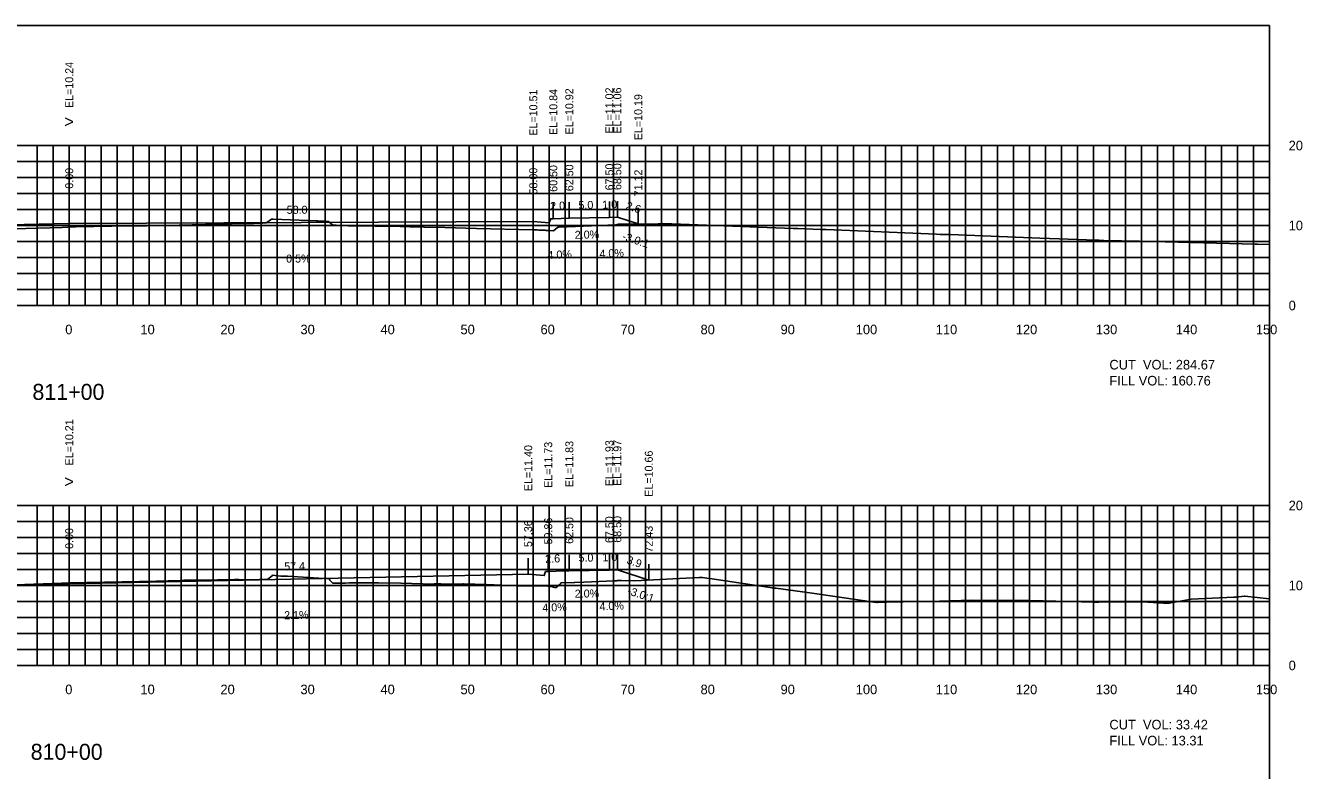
# Model space of a CAD drawing. Extents: x 1797419 to 1809236, y 248759 to 251512.
# Drawn here: x 1804325.5 to 1804485.1, y 250951.8 to 251044.9 of the extents above; entities that cross this region are included whole.
import ezdxf

# ---------------------------------------------------------------- set-up
doc = ezdxf.new("R2010")
doc.units = 0
for name, color, linetype in [('1', 7, 'Continuous'), ('10', 7, 'Continuous'), ('3', 7, 'Continuous'), ('31', 7, 'Continuous'), ('4', 7, 'Continuous'), ('60', 7, 'Continuous'), ('ANNO-TXT', 7, 'Continuous'), ('CL-CNST', 7, 'Continuous'), ('Level 62', 7, 'Continuous'), ('M-ROADS', 7, 'Continuous')]:
    doc.layers.add(name, color=color, linetype=linetype)

msp = doc.modelspace()

# ---------------------------------------------------------------- linework, layer by layer
for p, q in [((1804391.5, 251020.73), (1804391.5, 251022.73)), ((1804393.5, 251020.81), (1804393.5, 251022.81)), ((1804398.5, 251020.91), (1804398.5, 251022.91)), ((1804399.5, 251020.95), (1804399.5, 251022.95)), ((1804331, 251020.13), (1804331, 251022.13)), ((1804389, 251020.4), (1804389, 251022.4)), ((1804402.12, 251020.08), (1804402.12, 251022.08)), ((1804388.36, 250976.29), (1804388.36, 250978.29)), ((1804390.86, 250976.62), (1804390.86, 250978.62)), ((1804393.5, 250976.72), (1804393.5, 250978.72)), ((1804398.5, 250976.82), (1804398.5, 250978.82)), ((1804399.5, 250976.86), (1804399.5, 250978.86)), ((1804331, 250975.1), (1804331, 250977.1)), ((1804403.43, 250975.55), (1804403.43, 250977.55))]:
    msp.add_line(p, q)
msp.add_lwpolyline([(1804181, 250854.89), (1804481, 250854.89), (1804481, 251044.89), (1804181, 251044.89)], close=True)
at = {"layer": '60'}
for p, q in [((1804481, 251009.89), (1804481, 251029.89)), ((1804481.06, 251029.89), (1804481, 251029.89)), ((1804481.06, 251019.89), (1804481, 251019.89)), ((1804181, 251009.89), (1804481, 251009.89)), ((1804331, 251009.83), (1804331, 251009.89)), ((1804341, 251009.83), (1804341, 251009.89)), ((1804351, 251009.83), (1804351, 251009.89)), ((1804361, 251009.83), (1804361, 251009.89)), ((1804371, 251009.83), (1804371, 251009.89)), ((1804381, 251009.83), (1804381, 251009.89)), ((1804391, 251009.83), (1804391, 251009.89)), ((1804401, 251009.83), (1804401, 251009.89)), ((1804411, 251009.83), (1804411, 251009.89)), ((1804421, 251009.83), (1804421, 251009.89)), ((1804431, 251009.83), (1804431, 251009.89)), ((1804441, 251009.83), (1804441, 251009.89)), ((1804451, 251009.83), (1804451, 251009.89)), ((1804461, 251009.83), (1804461, 251009.89)), ((1804471, 251009.83), (1804471, 251009.89)), ((1804481, 251009.83), (1804481, 251009.89)), ((1804481.06, 251009.89), (1804481, 251009.89)), ((1804481, 250964.89), (1804481, 250984.89)), ((1804481.06, 250984.89), (1804481, 250984.89)), ((1804481.06, 250974.89), (1804481, 250974.89)), ((1804181, 250964.89), (1804481, 250964.89)), ((1804331, 250964.83), (1804331, 250964.89)), ((1804341, 250964.83), (1804341, 250964.89)), ((1804351, 250964.83), (1804351, 250964.89)), ((1804361, 250964.83), (1804361, 250964.89)), ((1804371, 250964.83), (1804371, 250964.89)), ((1804381, 250964.83), (1804381, 250964.89)), ((1804391, 250964.83), (1804391, 250964.89)), ((1804401, 250964.83), (1804401, 250964.89)), ((1804411, 250964.83), (1804411, 250964.89)), ((1804421, 250964.83), (1804421, 250964.89)), ((1804431, 250964.83), (1804431, 250964.89)), ((1804441, 250964.83), (1804441, 250964.89)), ((1804451, 250964.83), (1804451, 250964.89)), ((1804461, 250964.83), (1804461, 250964.89)), ((1804471, 250964.83), (1804471, 250964.89)), ((1804481, 250964.83), (1804481, 250964.89)), ((1804481.06, 250964.89), (1804481, 250964.89))]:
    msp.add_line(p, q, dxfattribs=at)
at = {"layer": 'CL-CNST'}
for points in [[(1804258.19, 251020.94), (1804262.5, 251019.5), (1804270.5, 251019.18), (1804270.83, 251019.18), (1804271, 251018.68), (1804273, 251018.85), (1804331, 251020.13), (1804389, 251020.4), (1804391, 251020.23), (1804391.17, 251020.73), (1804391.5, 251020.73), (1804393.5, 251020.81), (1804398.5, 251020.91), (1804399.5, 251020.95), (1804402.12, 251020.08)], [(1804253.58, 250977.18), (1804261.75, 250974.46), (1804269.75, 250974.14), (1804270.08, 250974.14), (1804270.24, 250973.64), (1804272.24, 250973.81), (1804331, 250975.1), (1804388.36, 250976.29), (1804390.36, 250976.12), (1804390.53, 250976.62), (1804390.86, 250976.62), (1804392.86, 250976.7), (1804393.5, 250976.72), (1804398.5, 250976.82), (1804399.5, 250976.86), (1804403.43, 250975.55)]]:
    msp.add_lwpolyline(points, dxfattribs=at)
at = {"layer": 'Level 62'}
for p, q in [((1804181, 251029.89), (1804481, 251029.89)), ((1804327, 251009.89), (1804327, 251029.89)), ((1804329, 251009.89), (1804329, 251029.89)), ((1804331, 251009.89), (1804331, 251029.89)), ((1804333, 251009.89), (1804333, 251029.89)), ((1804335, 251009.89), (1804335, 251029.89)), ((1804337, 251009.89), (1804337, 251029.89)), ((1804339, 251009.89), (1804339, 251029.89)), ((1804341, 251009.89), (1804341, 251029.89)), ((1804343, 251009.89), (1804343, 251029.89)), ((1804345, 251009.89), (1804345, 251029.89)), ((1804347, 251009.89), (1804347, 251029.89)), ((1804349, 251009.89), (1804349, 251029.89)), ((1804351, 251009.89), (1804351, 251029.89)), ((1804353, 251009.89), (1804353, 251029.89)), ((1804355, 251009.89), (1804355, 251029.89)), ((1804357, 251009.89), (1804357, 251029.89)), ((1804359, 251009.89), (1804359, 251029.89)), ((1804361, 251009.89), (1804361, 251029.89)), ((1804363, 251009.89), (1804363, 251029.89)), ((1804365, 251009.89), (1804365, 251029.89)), ((1804367, 251009.89), (1804367, 251029.89)), ((1804369, 251009.89), (1804369, 251029.89)), ((1804371, 251009.89), (1804371, 251029.89)), ((1804373, 251009.89), (1804373, 251029.89)), ((1804375, 251009.89), (1804375, 251029.89)), ((1804377, 251009.89), (1804377, 251029.89)), ((1804379, 251009.89), (1804379, 251029.89)), ((1804381, 251009.89), (1804381, 251029.89)), ((1804383, 251009.89), (1804383, 251029.89)), ((1804385, 251009.89), (1804385, 251029.89)), ((1804387, 251009.89), (1804387, 251029.89)), ((1804389, 251009.89), (1804389, 251029.89)), ((1804391, 251009.89), (1804391, 251029.89)), ((1804393, 251009.89), (1804393, 251029.89)), ((1804395, 251009.89), (1804395, 251029.89)), ((1804397, 251009.89), (1804397, 251029.89)), ((1804399, 251009.89), (1804399, 251029.89)), ((1804401, 251009.89), (1804401, 251029.89)), ((1804403, 251009.89), (1804403, 251029.89)), ((1804405, 251009.89), (1804405, 251029.89)), ((1804407, 251009.89), (1804407, 251029.89)), ((1804409, 251009.89), (1804409, 251029.89)), ((1804411, 251009.89), (1804411, 251029.89)), ((1804413, 251009.89), (1804413, 251029.89)), ((1804415, 251009.89), (1804415, 251029.89)), ((1804417, 251009.89), (1804417, 251029.89)), ((1804419, 251009.89), (1804419, 251029.89)), ((1804421, 251009.89), (1804421, 251029.89)), ((1804423, 251009.89), (1804423, 251029.89)), ((1804425, 251009.89), (1804425, 251029.89)), ((1804427, 251009.89), (1804427, 251029.89)), ((1804429, 251009.89), (1804429, 251029.89)), ((1804431, 251009.89), (1804431, 251029.89)), ((1804433, 251009.89), (1804433, 251029.89)), ((1804435, 251009.89), (1804435, 251029.89)), ((1804437, 251009.89), (1804437, 251029.89)), ((1804439, 251009.89), (1804439, 251029.89)), ((1804441, 251009.89), (1804441, 251029.89)), ((1804443, 251009.89), (1804443, 251029.89)), ((1804445, 251009.89), (1804445, 251029.89)), ((1804447, 251009.89), (1804447, 251029.89)), ((1804449, 251009.89), (1804449, 251029.89)), ((1804451, 251009.89), (1804451, 251029.89)), ((1804453, 251009.89), (1804453, 251029.89)), ((1804455, 251009.89), (1804455, 251029.89)), ((1804457, 251009.89), (1804457, 251029.89)), ((1804459, 251009.89), (1804459, 251029.89)), ((1804461, 251009.89), (1804461, 251029.89)), ((1804463, 251009.89), (1804463, 251029.89)), ((1804465, 251009.89), (1804465, 251029.89)), ((1804467, 251009.89), (1804467, 251029.89)), ((1804469, 251009.89), (1804469, 251029.89)), ((1804471, 251009.89), (1804471, 251029.89)), ((1804473, 251009.89), (1804473, 251029.89)), ((1804475, 251009.89), (1804475, 251029.89)), ((1804477, 251009.89), (1804477, 251029.89)), ((1804479, 251009.89), (1804479, 251029.89)), ((1804481, 251009.89), (1804481, 251029.89)), ((1804181, 251027.89), (1804481, 251027.89)), ((1804181, 251025.89), (1804481, 251025.89)), ((1804181, 251023.89), (1804481, 251023.89)), ((1804181, 251021.89), (1804481, 251021.89)), ((1804181, 251019.89), (1804481, 251019.89)), ((1804181, 251017.89), (1804481, 251017.89)), ((1804181, 251015.89), (1804481, 251015.89)), ((1804181, 251013.89), (1804481, 251013.89)), ((1804181, 251011.89), (1804481, 251011.89)), ((1804181, 251009.89), (1804481, 251009.89)), ((1804181, 250984.89), (1804481, 250984.89)), ((1804327, 250964.89), (1804327, 250984.89)), ((1804329, 250964.89), (1804329, 250984.89)), ((1804331, 250964.89), (1804331, 250984.89)), ((1804333, 250964.89), (1804333, 250984.89)), ((1804335, 250964.89), (1804335, 250984.89)), ((1804337, 250964.89), (1804337, 250984.89)), ((1804339, 250964.89), (1804339, 250984.89)), ((1804341, 250964.89), (1804341, 250984.89)), ((1804343, 250964.89), (1804343, 250984.89)), ((1804345, 250964.89), (1804345, 250984.89)), ((1804347, 250964.89), (1804347, 250984.89)), ((1804349, 250964.89), (1804349, 250984.89)), ((1804351, 250964.89), (1804351, 250984.89)), ((1804353, 250964.89), (1804353, 250984.89)), ((1804355, 250964.89), (1804355, 250984.89)), ((1804357, 250964.89), (1804357, 250984.89)), ((1804359, 250964.89), (1804359, 250984.89)), ((1804361, 250964.89), (1804361, 250984.89)), ((1804363, 250964.89), (1804363, 250984.89)), ((1804365, 250964.89), (1804365, 250984.89)), ((1804367, 250964.89), (1804367, 250984.89)), ((1804369, 250964.89), (1804369, 250984.89)), ((1804371, 250964.89), (1804371, 250984.89)), ((1804373, 250964.89), (1804373, 250984.89)), ((1804375, 250964.89), (1804375, 250984.89)), ((1804377, 250964.89), (1804377, 250984.89)), ((1804379, 250964.89), (1804379, 250984.89)), ((1804381, 250964.89), (1804381, 250984.89)), ((1804383, 250964.89), (1804383, 250984.89)), ((1804385, 250964.89), (1804385, 250984.89)), ((1804387, 250964.89), (1804387, 250984.89)), ((1804389, 250964.89), (1804389, 250984.89)), ((1804391, 250964.89), (1804391, 250984.89)), ((1804393, 250964.89), (1804393, 250984.89)), ((1804395, 250964.89), (1804395, 250984.89)), ((1804397, 250964.89), (1804397, 250984.89)), ((1804399, 250964.89), (1804399, 250984.89)), ((1804401, 250964.89), (1804401, 250984.89)), ((1804403, 250964.89), (1804403, 250984.89)), ((1804405, 250964.89), (1804405, 250984.89)), ((1804407, 250964.89), (1804407, 250984.89)), ((1804409, 250964.89), (1804409, 250984.89)), ((1804411, 250964.89), (1804411, 250984.89)), ((1804413, 250964.89), (1804413, 250984.89)), ((1804415, 250964.89), (1804415, 250984.89)), ((1804417, 250964.89), (1804417, 250984.89)), ((1804419, 250964.89), (1804419, 250984.89)), ((1804421, 250964.89), (1804421, 250984.89)), ((1804423, 250964.89), (1804423, 250984.89)), ((1804425, 250964.89), (1804425, 250984.89)), ((1804427, 250964.89), (1804427, 250984.89)), ((1804429, 250964.89), (1804429, 250984.89)), ((1804431, 250964.89), (1804431, 250984.89)), ((1804433, 250964.89), (1804433, 250984.89)), ((1804435, 250964.89), (1804435, 250984.89)), ((1804437, 250964.89), (1804437, 250984.89)), ((1804439, 250964.89), (1804439, 250984.89)), ((1804441, 250964.89), (1804441, 250984.89)), ((1804443, 250964.89), (1804443, 250984.89)), ((1804445, 250964.89), (1804445, 250984.89)), ((1804447, 250964.89), (1804447, 250984.89)), ((1804449, 250964.89), (1804449, 250984.89)), ((1804451, 250964.89), (1804451, 250984.89)), ((1804453, 250964.89), (1804453, 250984.89)), ((1804455, 250964.89), (1804455, 250984.89)), ((1804457, 250964.89), (1804457, 250984.89)), ((1804459, 250964.89), (1804459, 250984.89)), ((1804461, 250964.89), (1804461, 250984.89)), ((1804463, 250964.89), (1804463, 250984.89)), ((1804465, 250964.89), (1804465, 250984.89)), ((1804467, 250964.89), (1804467, 250984.89)), ((1804469, 250964.89), (1804469, 250984.89)), ((1804471, 250964.89), (1804471, 250984.89)), ((1804473, 250964.89), (1804473, 250984.89)), ((1804475, 250964.89), (1804475, 250984.89)), ((1804477, 250964.89), (1804477, 250984.89)), ((1804479, 250964.89), (1804479, 250984.89)), ((1804481, 250964.89), (1804481, 250984.89)), ((1804181, 250982.89), (1804481, 250982.89)), ((1804181, 250980.89), (1804481, 250980.89)), ((1804181, 250978.89), (1804481, 250978.89)), ((1804181, 250976.89), (1804481, 250976.89)), ((1804181, 250974.89), (1804481, 250974.89)), ((1804181, 250972.89), (1804481, 250972.89)), ((1804181, 250970.89), (1804481, 250970.89)), ((1804181, 250968.89), (1804481, 250968.89)), ((1804181, 250966.89), (1804481, 250966.89)), ((1804181, 250964.89), (1804481, 250964.89))]:
    msp.add_line(p, q, dxfattribs=at)
at = {"layer": 'M-ROADS'}
for points in [[(1804317.95, 251019.29), (1804330.12, 251019.66), (1804330.81, 251019.68), (1804331.84, 251019.71), (1804338.59, 251019.83), (1804340.68, 251019.86), (1804340.86, 251019.87), (1804342.24, 251019.89), (1804343.08, 251019.91), (1804352.95, 251020.13), (1804353.51, 251020.14), (1804353.6, 251020.14), (1804354.03, 251020.16), (1804354.31, 251020.17), (1804354.5, 251020.18), (1804354.64, 251020.18), (1804354.74, 251020.18), (1804354.83, 251020.19), (1804354.89, 251020.19), (1804354.95, 251020.19), (1804355, 251020.19), (1804355.04, 251020.19), (1804355.07, 251020.2), (1804355.1, 251020.2), (1804355.13, 251020.2), (1804355.15, 251020.2), (1804355.17, 251020.2), (1804355.61, 251020.21), (1804355.7, 251020.27), (1804356.28, 251020.69), (1804356.28, 251020.69), (1804356.4, 251020.68), (1804356.48, 251020.68), (1804361.92, 251020.46), (1804362.02, 251020.46), (1804362.06, 251020.46), (1804362.92, 251020.43), (1804363.36, 251020.4), (1804363.41, 251020.37), (1804363.95, 251019.93), (1804364.22, 251019.92), (1804364.24, 251019.92), (1804364.26, 251019.92), (1804364.28, 251019.92), (1804364.3, 251019.92), (1804364.32, 251019.92), (1804364.35, 251019.92), (1804364.38, 251019.92), (1804364.41, 251019.91), (1804364.45, 251019.91), (1804364.5, 251019.91), (1804364.55, 251019.91), (1804364.61, 251019.91), (1804364.68, 251019.9), (1804364.77, 251019.9), (1804364.88, 251019.9), (1804365.02, 251019.89), (1804365.21, 251019.88), (1804365.46, 251019.87), (1804365.85, 251019.86), (1804366.47, 251019.83), (1804366.58, 251019.83), (1804369.25, 251019.79), (1804372.34, 251019.75), (1804373.56, 251019.74), (1804373.6, 251019.74), (1804373.62, 251019.74), (1804373.68, 251019.74), (1804373.7, 251019.74), (1804373.73, 251019.74), (1804374.74, 251019.71), (1804375.42, 251019.7), (1804377.96, 251019.63), (1804381.91, 251019.53), (1804388.95, 251019.36), (1804389.2, 251019.34), (1804389.48, 251019.33), (1804389.69, 251019.32), (1804390.01, 251019.31), (1804390.23, 251019.31), (1804390.4, 251019.29), (1804390.53, 251019.29), (1804390.58, 251019.28), (1804390.63, 251019.28), (1804390.71, 251019.27), (1804390.78, 251019.27), (1804390.84, 251019.27), (1804390.89, 251019.27), (1804390.91, 251019.27), (1804391.53, 251019.23), (1804392.02, 251019.63), (1804392.09, 251019.69), (1804392.11, 251019.69), (1804392.16, 251019.68), (1804392.21, 251019.68), (1804398.33, 251019.93), (1804398.39, 251019.93), (1804399.27, 251019.98), (1804399.59, 251020.05), (1804399.71, 251020.05), (1804404.59, 251020.1), (1804405.05, 251020.1), (1804405.07, 251020.1), (1804405.67, 251020.09), (1804405.7, 251020.09), (1804406.31, 251020.08), (1804421.47, 251019.51), (1804421.97, 251019.5), (1804422.05, 251019.5), (1804424.9, 251019.39), (1804425.01, 251019.38), (1804425.61, 251019.37), (1804439.37, 251018.79), (1804439.84, 251018.78), (1804439.89, 251018.78), (1804440.74, 251018.76), (1804441.15, 251018.76), (1804452.3, 251018.32), (1804454.72, 251018.24), (1804459.25, 251018.06), (1804459.65, 251018.05), (1804459.68, 251018.05), (1804460.29, 251018.03), (1804464.74, 251017.92), (1804479.2, 251017.56), (1804479.52, 251017.55), (1804481, 251017.52)], [(1804318.51, 250974.77), (1804330.05, 250975.19), (1804330.98, 250975.21), (1804339.8, 250975.4), (1804341.85, 250975.44), (1804344.86, 250975.52), (1804345.33, 250975.53), (1804346.75, 250975.56), (1804347.39, 250975.57), (1804351.66, 250975.63), (1804352.18, 250975.62), (1804353.65, 250975.59), (1804353.77, 250975.59), (1804354.17, 250975.58), (1804354.75, 250975.62), (1804355.06, 250975.63), (1804355.23, 250975.64), (1804355.33, 250975.65), (1804355.4, 250975.65), (1804355.77, 250975.66), (1804355.77, 250975.67), (1804355.78, 250975.67), (1804355.78, 250975.67), (1804355.8, 250975.67), (1804355.83, 250975.66), (1804356.36, 250976.08), (1804356.4, 250976.16), (1804357.45, 250976.07), (1804358.26, 250976.04), (1804363.48, 250975.71), (1804363.5, 250975.71), (1804363.57, 250975.57), (1804363.94, 250975.16), (1804363.97, 250975.16), (1804364.02, 250975.16), (1804364.04, 250975.16), (1804364.43, 250975.16), (1804364.52, 250975.16), (1804364.81, 250975.16), (1804365.33, 250975.18), (1804365.5, 250975.19), (1804366.03, 250975.23), (1804366.77, 250975.23), (1804367.79, 250975.23), (1804368.52, 250975.23), (1804369.58, 250975.23), (1804369.65, 250975.23), (1804372.43, 250975.16), (1804376.57, 250975.07), (1804376.66, 250975.08), (1804377.44, 250975.09), (1804378.43, 250975.07), (1804379.21, 250975.06), (1804380.21, 250975.08), (1804380.28, 250975.09), (1804383.16, 250974.99), (1804386.99, 250974.86), (1804387.08, 250974.86), (1804387.89, 250974.86), (1804388.85, 250974.86), (1804389.66, 250974.86), (1804390.63, 250974.86), (1804390.99, 250974.75), (1804391.15, 250974.74), (1804391.21, 250974.76), (1804391.69, 250974.65), (1804391.72, 250974.64), (1804391.84, 250974.64), (1804391.87, 250974.64), (1804392.36, 250975.07), (1804392.47, 250975.21), (1804394.09, 250975.27), (1804394.17, 250975.27), (1804395.3, 250975.3), (1804399.09, 250975.46), (1804399.42, 250975.47), (1804399.5, 250975.49), (1804400.02, 250975.5), (1804401.69, 250975.46), (1804404.81, 250975.62), (1804409.74, 250975.88), (1804409.8, 250975.88), (1804410.11, 250975.89), (1804410.7, 250975.78), (1804411.08, 250975.76), (1804419.13, 250974.55), (1804419.31, 250974.54), (1804423.83, 250973.92), (1804431.55, 250972.78), (1804431.93, 250972.77), (1804432, 250972.77), (1804433.14, 250972.82), (1804437.33, 250972.87), (1804438.04, 250972.88), (1804438.43, 250972.89), (1804443.79, 250973.07), (1804448.19, 250972.99), (1804450.53, 250973.02), (1804450.76, 250973.01), (1804451.11, 250973.01), (1804459.14, 250972.8), (1804459.44, 250972.8), (1804459.67, 250972.8), (1804465.15, 250972.84), (1804467.77, 250972.67), (1804468.14, 250972.66), (1804468.46, 250972.66), (1804471.22, 250973.18), (1804476.53, 250973.41), (1804476.83, 250973.42), (1804477.82, 250973.54), (1804477.93, 250973.54), (1804481, 250973.22)]]:
    msp.add_lwpolyline(points, dxfattribs=at)

# ---------------------------------------------------------------- texts
for p in [(1804400.02, 251018.14), (1804400.67, 250973.83)]:
    msp.add_text('-3.0:1', height=1, rotation=341.5651).set_placement(p)
at = {"layer": '1'}
for s, p in [('811+00', (1804326.4, 250998.09)), ('810+00', (1804326.18, 250953.09))]:
    msp.add_text(s, height=2, dxfattribs=at).set_placement(p)
at = {"layer": '10'}
for s, p in [('0', (1804330.5, 251006.29)), ('10', (1804339.9, 251006.29)), ('20', (1804349.9, 251006.29)), ('30', (1804359.9, 251006.29)), ('40', (1804369.9, 251006.29)), ('50', (1804379.9, 251006.29)), ('60', (1804389.9, 251006.29)), ('70', (1804399.9, 251006.29)), ('80', (1804409.9, 251006.29)), ('90', (1804419.9, 251006.29)), ('100', (1804429.3, 251006.29)), ('110', (1804439.3, 251006.29)), ('120', (1804449.3, 251006.29)), ('130', (1804459.3, 251006.29)), ('140', (1804469.3, 251006.29)), ('150', (1804479.3, 251006.29)), ('0', (1804330.5, 250961.29)), ('10', (1804339.9, 250961.29)), ('20', (1804349.9, 250961.29)), ('30', (1804359.9, 250961.29)), ('40', (1804369.9, 250961.29)), ('50', (1804379.9, 250961.29)), ('60', (1804389.9, 250961.29)), ('70', (1804399.9, 250961.29)), ('80', (1804409.9, 250961.29)), ('90', (1804419.9, 250961.29)), ('100', (1804429.3, 250961.29)), ('110', (1804439.3, 250961.29)), ('120', (1804449.3, 250961.29)), ('130', (1804459.3, 250961.29)), ('140', (1804469.3, 250961.29)), ('150', (1804479.3, 250961.29))]:
    msp.add_text(s, height=1.2, dxfattribs=at).set_placement(p)
at = {"layer": '3'}
for s, p in [('EL=10.24', (1804331.5, 251034.58)), ('EL=10.92', (1804394, 251031.28)), ('EL=11.02', (1804399, 251031.38)), ('EL=11.06', (1804400, 251031.38)), ('EL=10.51', (1804389.5, 251031.12)), ('EL=10.84', (1804392, 251031.2)), ('EL=10.19', (1804402.62, 251030.55)), ('60.50', (1804392, 251024.1)), ('62.50', (1804394, 251024.18)), ('67.50', (1804399, 251024.28)), ('68.50', (1804400, 251024.32)), ('0.00', (1804331.5, 251024.49)), ('58.00', (1804389.5, 251023.77)), ('71.12', (1804402.62, 251023.53)), ('EL=10.21', (1804331.5, 250989.9)), ('EL=11.40', (1804388.86, 250986.68)), ('EL=11.73', (1804391.36, 250987.09)), ('EL=11.83', (1804394, 250987.19)), ('EL=11.93', (1804399, 250987.29)), ('EL=11.97', (1804400, 250987.33)), ('EL=10.66', (1804403.93, 250985.98)), ('57.36', (1804388.86, 250979.69)), ('59.86', (1804391.36, 250980.02)), ('62.50', (1804394, 250980.09)), ('67.50', (1804399, 250980.19)), ('68.50', (1804400, 250980.23)), ('0.00', (1804331.5, 250979.46)), ('72.43', (1804403.93, 250979))]:
    msp.add_text(s, height=1, rotation=90, dxfattribs=at).set_placement(p)
at = {"layer": '31'}
for s, p in [('20', (1804483.4, 251029.29)), ('10', (1804483.4, 251019.29)), ('0', (1804483.4, 251009.29)), ('20', (1804483.4, 250984.29)), ('10', (1804483.4, 250974.29)), ('0', (1804483.4, 250964.29))]:
    msp.add_text(s, height=1.2, dxfattribs=at).set_placement(p)
at = {"layer": '4'}
for s, rotation, p in [('2.0', 2.2906, (1804391.13, 251021.82)), ('5.0', 1.1458, (1804394.65, 251021.93)), ('1.0', 2.2906, (1804397.63, 251021.98)), ('2.6', 341.5651, (1804400.48, 251021.97)), ('58.0', 0.2664, (1804358.18, 251021.35)), ('2.0%', 1.1458, (1804394.19, 251018.22)), ('0.5%', 0.2664, (1804358.11, 251015.25)), ('4.0%', 2.2906, (1804390.79, 251015.7)), ('4.0%', 2.2906, (1804397.29, 251015.86)), ('2.6', 2.2906, (1804390.51, 250977.71)), ('5.0', 1.1458, (1804394.66, 250977.84)), ('1.0', 2.2906, (1804397.64, 250977.89)), ('3.9', 341.5651, (1804400.59, 250977.66)), ('57.4', 1.1844, (1804357.88, 250976.76)), ('2.0%', 1.1458, (1804394.19, 250973.35)), ('2.1%', 1.1844, (1804357.87, 250970.66)), ('4.0%', 2.2906, (1804390.15, 250971.59)), ('4.0%', 2.2906, (1804397.29, 250971.77))]:
    msp.add_text(s, height=1, rotation=rotation, dxfattribs=at).set_placement(p)
at = {"layer": '60'}
for p in [(1804330.39, 251032.14), (1804330.39, 250987.14)]:
    msp.add_text('>', height=1.5, dxfattribs=at).set_placement(p)
at = {"layer": 'ANNO-TXT'}
for s, p in [('CUT  VOL: 284.67', (1804461, 251001.89)), ('FILL VOL: 160.76', (1804461, 250999.89)), ('CUT  VOL: 33.42', (1804461, 250956.89)), ('FILL VOL: 13.31', (1804461, 250954.89))]:
    msp.add_text(s, height=1.2, dxfattribs=at).set_placement(p)

doc.saveas('drawing.dxf')
